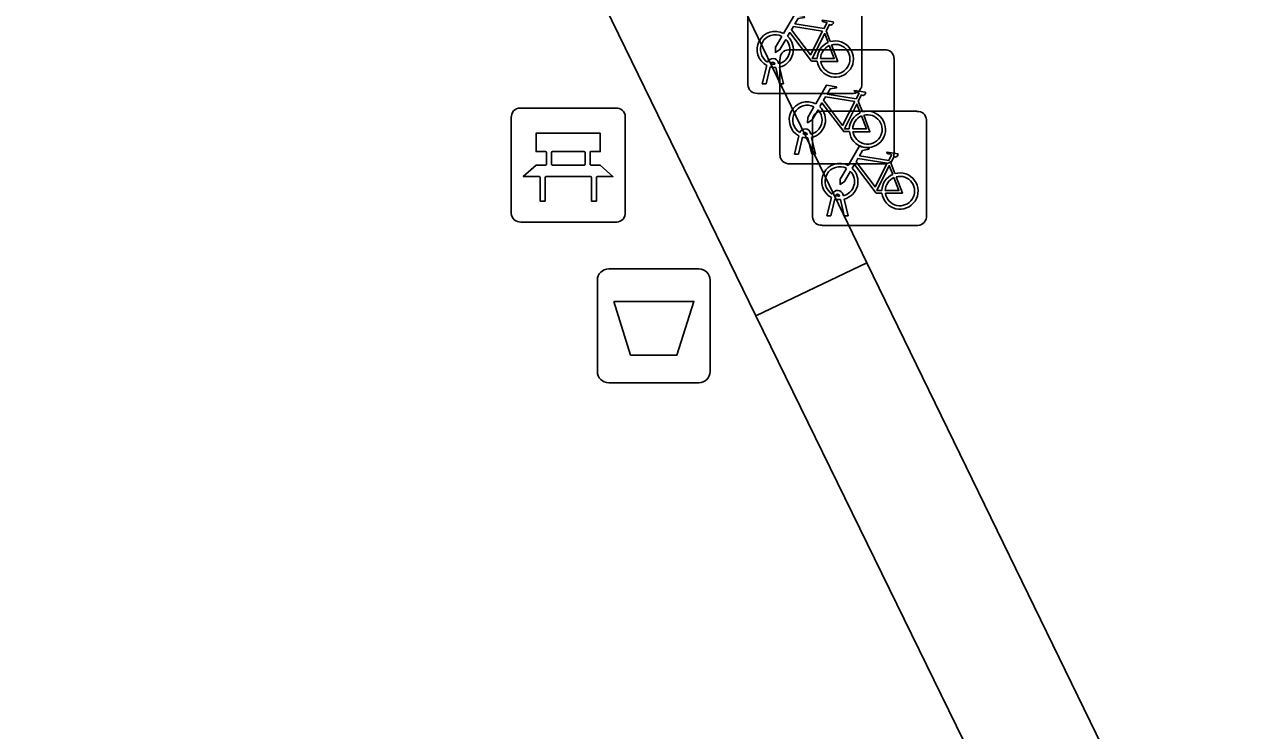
# Model space of a CAD drawing. Extents: x 160455 to 162082, y 388339 to 389736.
# Drawn here: x 161012.9 to 161023.64, y 388881.14 to 388887.33 of the extents above; entities that cross this region are included whole.
import ezdxf

# ---------------------------------------------------------------- set-up
doc = ezdxf.new("R2010")
doc.units = 0
for name, color, linetype in [('IMGEO_Afvalbak', 7, 'Continuous'), ('IMGEO_Bank', 7, 'Continuous'), ('IMGEO_Fietsenrek', 7, 'Continuous'), ('IMGEO_Voetgangersgebied_open', 7, 'Continuous'), ('IMGEO_Voetpad_open', 7, 'Continuous')]:
    doc.layers.add(name, color=color, linetype=linetype)

msp = doc.modelspace()

# ---------------------------------------------------------------- linework, layer by layer
at = {"layer": 'IMGEO_Afvalbak'}
for p, q in [((161018.021, 388885.186), (161018.811, 388885.186)), ((161018.811, 388885.186), (161018.021, 388885.186)), ((161017.921, 388884.286), (161017.921, 388885.086)), ((161017.921, 388885.086), (161017.921, 388884.286)), ((161018.911, 388885.086), (161018.911, 388884.286)), ((161018.911, 388884.286), (161018.911, 388885.086)), ((161018.811, 388884.186), (161018.021, 388884.186)), ((161018.021, 388884.186), (161018.811, 388884.186))]:
    msp.add_line(p, q, dxfattribs=at)
msp.add_lwpolyline([(161018.064, 388884.9), (161018.768, 388884.9), (161018.619, 388884.43), (161018.213, 388884.43), (161018.064, 388884.9)], dxfattribs=at)
for centre, start, end in [((161018.021, 388885.086), 90, 180), ((161018.021, 388885.086), 90, 180), ((161018.811, 388885.086), 0, 90), ((161018.811, 388885.086), 360, 90), ((161018.021, 388884.286), 180, 270), ((161018.021, 388884.286), 180, 270), ((161018.811, 388884.286), 270, 0), ((161018.811, 388884.286), 270, 0)]:
    msp.add_arc(centre, 0.1, start, end, dxfattribs=at)
at = {"layer": 'IMGEO_Bank'}
for p, q in [((161017.166, 388885.671), (161017.166, 388886.512)), ((161017.166, 388886.512), (161017.166, 388885.671)), ((161017.241, 388886.596), (161018.082, 388886.596)), ((161018.082, 388886.596), (161017.241, 388886.596)), ((161018.166, 388886.521), (161018.166, 388885.68)), ((161018.166, 388885.68), (161018.166, 388886.521)), ((161017.475, 388886.102), (161017.475, 388886.208)), ((161017.519, 388886.208), (161017.519, 388886.102)), ((161017.807, 388886.214), (161017.525, 388886.214)), ((161017.813, 388886.102), (161017.813, 388886.208)), ((161017.857, 388886.208), (161017.857, 388886.102)), ((161017.525, 388886.096), (161017.807, 388886.096)), ((161017.863, 388885.994), (161017.47, 388885.994)), ((161018.091, 388885.596), (161017.25, 388885.596)), ((161017.25, 388885.596), (161018.091, 388885.596))]:
    msp.add_line(p, q, dxfattribs=at)
for points in [[(161017.469, 388886.214), (161017.383, 388886.214), (161017.383, 388886.375), (161017.946, 388886.375), (161017.946, 388886.214), (161017.863, 388886.214)], [(161017.413, 388885.994), (161017.271, 388885.994), (161017.383, 388886.096), (161017.469, 388886.096)], [(161017.863, 388886.096), (161017.946, 388886.096), (161018.058, 388885.994), (161017.919, 388885.994)], [(161017.463, 388885.987), (161017.463, 388885.78), (161017.42, 388885.78), (161017.42, 388885.987)], [(161017.913, 388885.987), (161017.913, 388885.78), (161017.869, 388885.78), (161017.869, 388885.987)]]:
    msp.add_lwpolyline(points, dxfattribs=at)
for centre, radius, start, end in [((161017.244, 388886.518), 0.0779, 92.4484, 184.2845), ((161017.244, 388886.518), 0.0779, 92.4484, 184.2845), ((161018.088, 388886.518), 0.0779, 2.4484, 94.2845), ((161018.088, 388886.518), 0.0779, 2.4484, 94.2845), ((161017.468, 388886.207), 0.00671, 2.8957, 87.1043), ((161017.525, 388886.207), 0.00671, 92.8957, 177.1043), ((161017.807, 388886.207), 0.00671, 2.8957, 87.1043), ((161017.864, 388886.207), 0.00671, 92.8957, 177.1043), ((161017.468, 388886.103), 0.00671, 272.8957, 357.1043), ((161017.525, 388886.103), 0.00671, 182.8957, 267.1043), ((161017.807, 388886.103), 0.00671, 272.8957, 357.1043), ((161017.864, 388886.103), 0.00671, 182.8957, 267.1043), ((161017.413, 388885.987), 0.00671, 2.8957, 87.1043), ((161017.47, 388885.987), 0.00671, 92.8957, 177.1043), ((161017.862, 388885.987), 0.00671, 2.8957, 87.1043), ((161017.919, 388885.987), 0.00671, 92.8957, 177.1043), ((161017.244, 388885.674), 0.0779, 182.4484, 274.2845), ((161017.244, 388885.674), 0.0779, 182.4484, 274.2845), ((161018.088, 388885.674), 0.0779, 272.4484, 4.2845), ((161018.088, 388885.674), 0.0779, 272.4484, 4.2845)]:
    msp.add_arc(centre, radius, start, end, dxfattribs=at)
at = {"layer": 'IMGEO_Fietsenrek'}
for p, q in [((161019.241, 388886.799), (161019.241, 388887.64)), ((161019.241, 388887.64), (161019.241, 388886.799)), ((161020.241, 388887.649), (161020.241, 388886.808)), ((161020.241, 388886.808), (161020.241, 388887.649)), ((161019.928, 388887.273), (161019.964, 388887.178)), ((161019.598, 388887.107), (161020.439, 388887.107)), ((161020.439, 388887.107), (161019.598, 388887.107)), ((161019.368, 388886.808), (161019.407, 388886.968)), ((161019.437, 388886.956), (161019.402, 388886.808)), ((161019.479, 388886.98), (161019.478, 388886.984)), ((161019.52, 388886.808), (161019.486, 388886.95)), ((161019.51, 388886.991), (161019.511, 388886.984)), ((161019.518, 388886.954), (161019.553, 388886.808)), ((161019.523, 388886.182), (161019.523, 388887.023)), ((161019.523, 388887.023), (161019.523, 388886.182)), ((161020.523, 388887.032), (161020.523, 388886.191)), ((161020.523, 388886.191), (161020.523, 388887.032)), ((161019.402, 388886.808), (161019.368, 388886.808)), ((161019.553, 388886.808), (161019.52, 388886.808)), ((161020.166, 388886.724), (161019.325, 388886.724)), ((161019.325, 388886.724), (161020.166, 388886.724)), ((161020.21, 388886.656), (161020.246, 388886.561)), ((161019.883, 388886.567), (161020.724, 388886.567)), ((161020.724, 388886.567), (161019.883, 388886.567)), ((161019.808, 388885.642), (161019.808, 388886.483)), ((161019.808, 388886.483), (161019.808, 388885.642)), ((161020.808, 388886.492), (161020.808, 388885.651)), ((161020.808, 388885.651), (161020.808, 388886.492)), ((161019.65, 388886.191), (161019.689, 388886.351)), ((161019.719, 388886.339), (161019.684, 388886.191)), ((161019.761, 388886.363), (161019.76, 388886.367)), ((161019.802, 388886.191), (161019.768, 388886.333)), ((161019.792, 388886.374), (161019.793, 388886.367)), ((161019.8, 388886.337), (161019.835, 388886.191)), ((161019.684, 388886.191), (161019.65, 388886.191)), ((161019.835, 388886.191), (161019.802, 388886.191)), ((161020.448, 388886.107), (161019.607, 388886.107)), ((161019.607, 388886.107), (161020.448, 388886.107)), ((161020.495, 388886.116), (161020.531, 388886.021)), ((161019.935, 388885.651), (161019.974, 388885.811)), ((161020.004, 388885.799), (161019.969, 388885.651)), ((161020.046, 388885.823), (161020.045, 388885.827)), ((161020.087, 388885.651), (161020.053, 388885.793)), ((161020.077, 388885.834), (161020.078, 388885.827)), ((161020.085, 388885.797), (161020.12, 388885.651)), ((161019.969, 388885.651), (161019.935, 388885.651)), ((161020.12, 388885.651), (161020.087, 388885.651)), ((161020.733, 388885.567), (161019.892, 388885.567)), ((161019.892, 388885.567), (161020.733, 388885.567))]:
    msp.add_line(p, q, dxfattribs=at)
for points in [[(161019.554, 388887.25), (161019.649, 388887.414), (161019.735, 388887.4), (161019.737, 388887.391), (161019.681, 388887.38), (161019.654, 388887.335), (161019.91, 388887.294)], [(161019.897, 388887.269), (161019.64, 388887.31), (161019.623, 388887.281), (161019.79, 388887.061), (161019.897, 388887.269)], [(161019.91, 388887.294), (161019.935, 388887.343), (161019.929, 388887.347), (161019.906, 388887.351), (161019.894, 388887.358), (161019.893, 388887.361), (161019.895, 388887.366), (161019.99, 388887.351), (161019.992, 388887.341), (161019.982, 388887.328), (161019.97, 388887.322), (161019.956, 388887.328), (161019.928, 388887.273)], [(161019.575, 388887.198), (161019.523, 388887.108), (161019.483, 388887.083), (161019.484, 388887.13), (161019.539, 388887.224)], [(161019.85, 388887.006), (161019.8, 388887.006), (161019.609, 388887.257), (161019.59, 388887.225)], [(161019.945, 388887.171), (161019.915, 388887.248), (161019.806, 388887.03), (161019.849, 388887.03)], [(161019.879, 388887.03), (161019.999, 388887.029), (161019.955, 388887.143)], [(161019.975, 388887.15), (161020.03, 388887.005), (161019.88, 388887.005)], [(161019.836, 388886.633), (161019.931, 388886.797), (161020.017, 388886.783), (161020.019, 388886.774), (161019.963, 388886.763), (161019.936, 388886.718), (161020.192, 388886.677)], [(161020.192, 388886.677), (161020.217, 388886.726), (161020.211, 388886.73), (161020.188, 388886.734), (161020.176, 388886.741), (161020.175, 388886.744), (161020.177, 388886.749), (161020.272, 388886.734), (161020.274, 388886.724), (161020.264, 388886.711), (161020.252, 388886.705), (161020.238, 388886.711), (161020.21, 388886.656)], [(161020.132, 388886.389), (161020.082, 388886.389), (161019.891, 388886.64), (161019.872, 388886.608)], [(161020.179, 388886.652), (161019.922, 388886.693), (161019.905, 388886.664), (161020.072, 388886.444), (161020.179, 388886.652)], [(161020.227, 388886.554), (161020.197, 388886.631), (161020.088, 388886.413), (161020.131, 388886.413)], [(161019.857, 388886.581), (161019.805, 388886.491), (161019.765, 388886.466), (161019.766, 388886.513), (161019.821, 388886.607)], [(161020.161, 388886.413), (161020.281, 388886.412), (161020.237, 388886.526)], [(161020.257, 388886.533), (161020.312, 388886.388), (161020.162, 388886.388)], [(161020.121, 388886.093), (161020.216, 388886.257), (161020.302, 388886.243), (161020.304, 388886.234), (161020.248, 388886.223), (161020.221, 388886.178), (161020.477, 388886.137)], [(161020.477, 388886.137), (161020.502, 388886.186), (161020.496, 388886.19), (161020.473, 388886.194), (161020.461, 388886.201), (161020.46, 388886.204), (161020.462, 388886.209), (161020.557, 388886.194), (161020.559, 388886.184), (161020.549, 388886.171), (161020.537, 388886.165), (161020.523, 388886.171), (161020.495, 388886.116)], [(161020.417, 388885.849), (161020.367, 388885.849), (161020.176, 388886.1), (161020.157, 388886.068)], [(161020.464, 388886.112), (161020.207, 388886.153), (161020.19, 388886.124), (161020.357, 388885.904), (161020.464, 388886.112)], [(161020.512, 388886.014), (161020.482, 388886.091), (161020.373, 388885.873), (161020.416, 388885.873)], [(161020.142, 388886.041), (161020.09, 388885.951), (161020.05, 388885.926), (161020.051, 388885.973), (161020.106, 388886.067)], [(161020.446, 388885.873), (161020.566, 388885.872), (161020.522, 388885.986)], [(161020.542, 388885.993), (161020.597, 388885.848), (161020.447, 388885.848)]]:
    msp.add_lwpolyline(points, dxfattribs=at)
for centre, radius, start, end in [((161019.481, 388887.109), 0.159, 62.6766, 242.1369), ((161019.481, 388887.109), 0.129, 63.3192, 238.903), ((161019.481, 388887.109), 0.129, 283.6043, 43.4302), ((161019.481, 388887.109), 0.159, 283.5766, 46.6042), ((161020.008, 388887.025), 0.159, 113.3408, 178.3217), ((161020.008, 388887.025), 0.159, 187.0065, 105.7708), ((161019.601, 388887.029), 0.0779, 92.4484, 184.2845), ((161019.601, 388887.029), 0.0779, 92.4484, 184.2845), ((161020.008, 388887.025), 0.129, 113.923, 177.9556), ((161020.008, 388887.025), 0.129, 188.6715, 104.5883), ((161020.445, 388887.029), 0.0779, 2.4484, 94.2845), ((161020.445, 388887.029), 0.0779, 2.4484, 94.2845), ((161019.461, 388886.98), 0.0499, 12.8025, 158.6934), ((161019.481, 388887.109), 0.159, 253.9967, 271.7867), ((161019.461, 388886.98), 0.0174, 12.8025, 163.4502), ((161019.481, 388887.109), 0.129, 253.415, 269.0204), ((161019.319, 388886.802), 0.0779, 182.4484, 274.2845), ((161019.319, 388886.802), 0.0779, 182.4484, 274.2845), ((161020.163, 388886.802), 0.0779, 272.4484, 4.2845), ((161020.163, 388886.802), 0.0779, 272.4484, 4.2845), ((161019.763, 388886.492), 0.159, 62.6766, 242.1369), ((161019.763, 388886.492), 0.129, 63.3192, 238.903), ((161019.763, 388886.492), 0.129, 283.6043, 43.4302), ((161019.763, 388886.492), 0.159, 283.5766, 46.6042), ((161019.886, 388886.489), 0.0779, 92.4484, 184.2845), ((161019.886, 388886.489), 0.0779, 92.4484, 184.2845), ((161020.29, 388886.408), 0.159, 113.3408, 178.3217), ((161020.29, 388886.408), 0.159, 187.0065, 105.7708), ((161020.29, 388886.408), 0.129, 113.923, 177.9556), ((161020.29, 388886.408), 0.129, 188.6715, 104.5883), ((161020.73, 388886.489), 0.0779, 2.4484, 94.2845), ((161020.73, 388886.489), 0.0779, 2.4484, 94.2845), ((161019.743, 388886.363), 0.0499, 12.8025, 158.6934), ((161019.763, 388886.492), 0.159, 253.9967, 271.7867), ((161019.743, 388886.363), 0.0174, 12.8025, 163.4502), ((161019.763, 388886.492), 0.129, 253.415, 269.0204), ((161020.445, 388886.185), 0.0779, 272.4484, 4.2845), ((161020.445, 388886.185), 0.0779, 272.4484, 4.2845), ((161019.601, 388886.185), 0.0779, 182.4484, 274.2845), ((161019.601, 388886.185), 0.0779, 182.4484, 274.2845), ((161020.048, 388885.952), 0.159, 62.6766, 242.1369), ((161020.048, 388885.952), 0.129, 63.3192, 238.903), ((161020.048, 388885.952), 0.129, 283.6043, 43.4302), ((161020.048, 388885.952), 0.159, 283.5766, 46.6042), ((161020.575, 388885.868), 0.159, 113.3408, 178.3217), ((161020.575, 388885.868), 0.159, 187.0065, 105.7708), ((161020.575, 388885.868), 0.129, 113.923, 177.9556), ((161020.575, 388885.868), 0.129, 188.6715, 104.5883), ((161020.028, 388885.823), 0.0499, 12.8025, 158.6934), ((161020.048, 388885.952), 0.159, 253.9967, 271.7867), ((161020.028, 388885.823), 0.0174, 12.8025, 163.4502), ((161020.048, 388885.952), 0.129, 253.415, 269.0204), ((161020.73, 388885.645), 0.0779, 272.4484, 4.2845), ((161020.73, 388885.645), 0.0779, 272.4484, 4.2845), ((161019.886, 388885.645), 0.0779, 182.4484, 274.2845), ((161019.886, 388885.645), 0.0779, 182.4484, 274.2845)]:
    msp.add_arc(centre, radius, start, end, dxfattribs=at)
at = {"layer": 'IMGEO_Voetgangersgebied_open'}
for points in [[(161014.199, 388897.674), (161017.132, 388891.713), (161018.833, 388888.244), (161020.285, 388885.239), (161023.441, 388878.762), (161025.809, 388873.902), (161025.956, 388873.62), (161028.439, 388868.528), (161032.15, 388860.965), (161035.133, 388854.927), (161032.594, 388853.709), (161024.453, 388849.805), (161022.835, 388848.993), (161024.557, 388845.477), (161040.679, 388853.319)], [(160993.231, 388849.232), (161017.024, 388860.849), (161018.202, 388858.451), (161022.36, 388849.963), (161023.99, 388850.767), (161031.431, 388854.382), (161032.104, 388854.699), (161033.656, 388855.442), (161031.19, 388860.496), (161029.643, 388863.612), (161027.472, 388868.057), (161024.85, 388873.434), (161022.468, 388878.28), (161022.108, 388879.053), (161019.311, 388884.774), (161016.155, 388891.246), (161015.666, 388892.264), (161013.227, 388897.198)]]:
    msp.add_lwpolyline(points, dxfattribs=at)
at = {"layer": 'IMGEO_Voetpad_open'}
for points in [[(161019.311, 388884.774), (161020.285, 388885.239), (161018.833, 388888.244), (161017.132, 388891.713), (161016.155, 388891.246)], [(161019.311, 388884.774), (161022.108, 388879.053), (161022.468, 388878.28), (161023.441, 388878.762), (161020.285, 388885.239)]]:
    msp.add_lwpolyline(points, close=True, dxfattribs=at)

doc.saveas('drawing.dxf')
